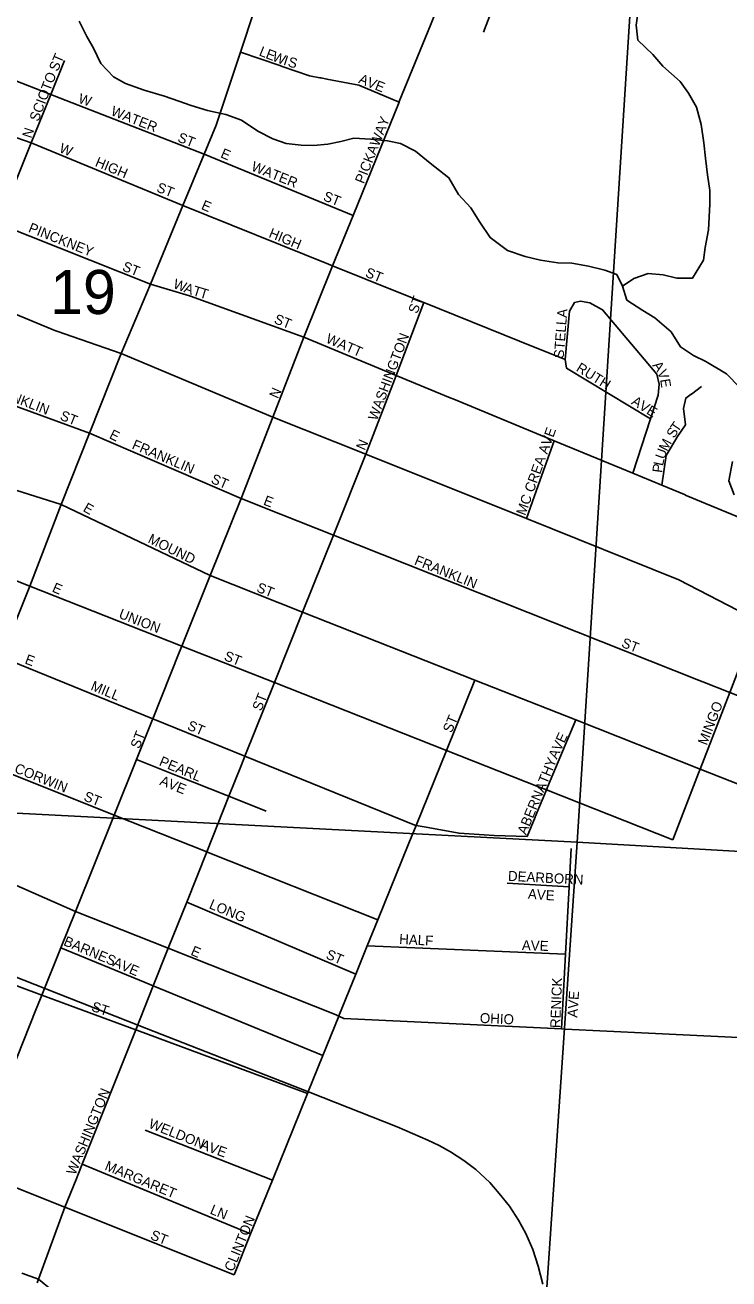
# Model space of a CAD drawing. Extents: x 1643459 to 2064572, y 425441 to 780708.
# Drawn here: x 1842601 to 1846132, y 579125 to 585413 of the extents above; entities that cross this region are included whole.
import ezdxf

# ---------------------------------------------------------------- set-up
doc = ezdxf.new("R2010")
doc.units = 0
for name, color, linetype in [('GM_X_Adjacent_County', 7, 'Continuous'), ('GM_X_Airport_Class_2', 7, 'Continuous'), ('GM_X_Airport_Class_3', 7, 'Continuous'), ('GM_X_State_Route', 7, 'Continuous'), ('GM_X_Township_Road', 7, 'Continuous'), ('GM_X_US_Route', 7, 'Continuous'), ('RD_X_Text', 7, 'Continuous'), ('RD_X_Wall', 7, 'Continuous')]:
    doc.layers.add(name, color=color, linetype=linetype)

msp = doc.modelspace()

# ---------------------------------------------------------------- linework, layer by layer
at = {"layer": 'GM_X_Airport_Class_2'}
for points in [[(1844478.4, 585029.8), (1844634.1, 585413.7), (1844782.5, 585779.6), (1844878.5, 586016.1), (1844981.3, 586269.4), (1845089.5, 586536.3), (1845132.8, 586643), (1845163.9, 586719.6), (1845202.4, 586813.7), (1845214.9, 586919.9), (1845194.2, 587437.7)], [(1844900.9, 585377.2), (1845019.9, 585689.7)], [(1842631, 584822.6), (1842729.9, 585065.8), (1842799, 585235.7)], [(1843681.2, 585278.1), (1843879.2, 585210.2)], [(1843879.2, 585210.2), (1843891, 585206.2), (1844027.3, 585159.5), (1844079.2, 585149.6)], [(1842545.7, 585137.4), (1842729.9, 585065.8)], [(1844079.2, 585149.6), (1844086, 585148.3), (1844115.3, 585142.7), (1844275.5, 585111.3), (1844477.1, 585026.7)], [(1842729.9, 585065.8), (1842746.6, 585059.3), (1843500, 584766.1)], [(1843844.2, 583446.3), (1843999, 583848), (1844144, 584205.4), (1844246.9, 584459.1), (1844477.1, 585026.7), (1844478.4, 585029.8)], [(1842404, 584909.7), (1842404.7, 584909.3), (1842438.9, 584889.9), (1842443.1, 584888.5), (1842631, 584822.6), (1843393, 584507.8)], [(1842334.2, 584053.5), (1842468.4, 584416.4), (1842631, 584822.6)], [(1843500, 584766.1), (1844246.9, 584459.1)], [(1843393, 584507.8), (1844123.1, 584213.9), (1844123.1, 584213.9)], [(1842468.4, 584416.4), (1843230.1, 584114.5)], [(1844123.1, 584213.9), (1844144, 584205.4), (1844305.6, 584140.4), (1844305.6, 584140.4)], [(1843230.1, 584114.5), (1843425.9, 584055.4), (1843430.9, 584053.9), (1843999, 583848)], [(1844305.6, 584140.4), (1844533.8, 584048.5), (1844533.8, 584048.5)], [(1844533.8, 584048.5), (1844601, 584021.4), (1845081.4, 583828.1)], [(1844311, 583261.6), (1844461.8, 583656.7), (1844601, 584021.4)], [(1845649.3, 583165.8), (1845738.3, 583438.4), (1845777.3, 583557.8), (1845781.7, 583612), (1845770.1, 583662.2), (1845497.9, 583985.5), (1845434, 584020.2), (1845387.9, 584028.6), (1845357.8, 584022.8), (1845331.4, 583978.9), (1845309.5, 583736.2)], [(1843999, 583848), (1844461.8, 583656.7), (1844733.4, 583544.4)], [(1845081.4, 583828.1), (1845081.4, 583828.1), (1845309.5, 583736.2)], [(1841174.5, 578817.5), (1841179.6, 578835.6), (1841328.3, 579252.1), (1841368.4, 579377.4), (1841432.7, 579578.5), (1841587.1, 579969.8), (1841727.7, 580326.4), (1841807.1, 580527.6), (1841898.6, 580759.7), (1841926.3, 580830.1), (1842100.9, 581299.2), (1842297.2, 581776.6), (1842483.5, 582242.9), (1842624.4, 582600), (1842782.2, 583008.4), (1842924.7, 583366.4), (1843082.5, 583766.7)], [(1845309.5, 583736.2), (1845317.2, 583692), (1845738.3, 583438.4)], [(1842159.8, 583645.7), (1842924.7, 583366.4)], [(1845943.3, 583563), (1845994.1, 583600.2)], [(1844733.4, 583544.4), (1844752, 583536.8), (1845255, 583328.8), (1845649.3, 583165.8), (1845794.5, 583105.8), (1845908.5, 583058.7)], [(1845794.5, 583105.8), (1845817.1, 583254.4), (1845873.9, 583350.3), (1845914.5, 583408.2), (1845903.1, 583490.5), (1845915.5, 583542.6), (1845941.7, 583561.8), (1845943.3, 583563)], [(1843374.7, 582267.4), (1843374.7, 582267.4), (1843387.4, 582299.1), (1843529.1, 582652.3), (1843684.3, 583039.5), (1843844.2, 583446.3)], [(1842924.7, 583366.4), (1843684.3, 583039.5)], [(1841807.9, 583331.5), (1841808.4, 583331.3), (1842003.2, 583254.4), (1842782.2, 583008.4)], [(1845185.6, 583133.6), (1845255, 583328.8)], [(1843703.9, 581747.8), (1843851.6, 582116), (1843993.2, 582469.1), (1844148.1, 582855.3), (1844311, 583261.6)], [(1845116.2, 582938.3), (1845185.6, 583133.6)], [(1843684.3, 583039.5), (1843882, 582960.9), (1844148.1, 582855.3), (1845979.6, 582128), (1846001.5, 582119.3)], [(1845908.5, 583058.7), (1845917.9, 583054.8), (1846447.4, 582835.9), (1846782, 582676.8)], [(1842782.2, 583008.4), (1843529.1, 582652.3), (1843993.2, 582469.1), (1844857.8, 582127.9), (1845363, 581928.6), (1845987.6, 581682.1), (1846443, 581502.4)], [(1841860.4, 582903.6), (1841862.5, 582902.8), (1842624.4, 582600)], [(1842624.4, 582600), (1843387.4, 582299.1), (1843851.6, 582116), (1844715, 581775.4), (1845176.5, 581593.4), (1845176.5, 581593.4)], [(1845979.8, 581662.1), (1845987.6, 581682.1), (1846135.7, 582066), (1846275.1, 582426.9)], [(1842483.5, 582242.9), (1843241.4, 581934.8), (1843703.6, 581746.9), (1844556.3, 581400.2), (1844562.5, 581399.1), (1844602.8, 581391.9), (1844603.1, 581391.8)], [(1843239.7, 581930.6), (1843241.4, 581934.8), (1843374.7, 582267.4)], [(1844526.5, 581310.2), (1844526.5, 581310.3), (1844562.5, 581399.1), (1844715, 581775.4), (1844857.8, 582127.9)], [(1846001.5, 582119.3), (1846135.7, 582066), (1846786.4, 581807.6), (1846866.6, 581808.9), (1846997.9, 581871.1), (1847002.9, 581873.4)], [(1842660.9, 580487.2), (1842685.6, 580548.8), (1842780.5, 580785.4), (1842853.9, 580968.4), (1843047.7, 581451.9), (1843159.6, 581730.8), (1843239.7, 581930.6), (1843239.7, 581930.6)], [(1845220.8, 581587.3), (1845222.5, 581591.4), (1845363, 581928.6)], [(1842865.9, 579646.3), (1842887.9, 579701.4), (1843156.2, 580374.4), (1843244.1, 580594.8), (1843319.5, 580783.8), (1843411.9, 581015.6), (1843512.2, 581267.2), (1843623.2, 581545.6), (1843686.3, 581703.9), (1843703.6, 581746.9), (1843703.9, 581747.8)], [(1843159.6, 581730.8), (1843360, 581650.7), (1843360, 581650.7)], [(1842476.5, 581679.4), (1842479.4, 581677.8), (1843044.6, 581453.1)], [(1843360, 581650.7), (1843610.6, 581550.6), (1843610.6, 581550.6)], [(1845850.7, 581327.5), (1845979.8, 581662.1), (1845979.8, 581662.1)], [(1845159.8, 581441), (1845160.5, 581442.6), (1845216.7, 581577.6), (1845220.8, 581587.3)], [(1845176.5, 581593.4), (1845216.7, 581577.6), (1845850.7, 581327.5)], [(1843610.6, 581550.6), (1843623.2, 581545.6), (1843811.1, 581470.5)], [(1843044.6, 581453.1), (1843047.7, 581451.9), (1843512.2, 581267.2), (1843518.2, 581264.8)], [(1844603.1, 581391.8), (1844778.5, 581360.3), (1844954.8, 581348.8), (1845119.1, 581343.5)], [(1845119.1, 581343.5), (1845159.8, 581441)], [(1842100.9, 581299.2), (1842853.9, 580968.4)], [(1843518.2, 581264.8), (1843519.6, 581264.3), (1844370.7, 580925.9)], [(1844175.6, 580444.5), (1844260.3, 580653.5), (1844317.8, 580795.4), (1844370.7, 580925.9), (1844526.5, 581310.2)], [(1845292.2, 580378.8), (1845312.5, 580753.7), (1845330.8, 581091.3), (1845341.2, 581283.5)], [(1845019.2, 581109.5), (1845330.8, 581091.3)], [(1843411.9, 581015.6), (1844260.3, 580653.5)], [(1842853.9, 580968.4), (1843319.5, 580783.8), (1844152.5, 580453.4), (1844165.2, 580447.5)], [(1841926.3, 580830.1), (1842685.6, 580548.8), (1843156.2, 580374.4), (1843162.2, 580372.2), (1843162.2, 580372.2)], [(1842780.5, 580785.4), (1843202.9, 580611.7), (1843202.9, 580611.7)], [(1844317.8, 580795.4), (1845312.5, 580753.7)], [(1843202.9, 580611.7), (1843244.1, 580594.8), (1844094.8, 580245.1)], [(1842000.9, 578799.1), (1842008.1, 578859), (1842054.8, 578965.4), (1842187.1, 579305.5), (1842333.8, 579671.4), (1842559.5, 580234.3), (1842659, 580482.4), (1842660.9, 580487.2)], [(1844165.2, 580447.5), (1844166.9, 580446.7), (1844175, 580442.9), (1844200.5, 580431.1), (1845292.2, 580378.8), (1845310.1, 580377.9)], [(1844019.7, 580059.7), (1844019.7, 580059.7), (1844094.8, 580245.1), (1844175, 580442.9), (1844175.6, 580444.5)], [(1843162.2, 580372.2), (1844017.9, 580055.2)], [(1845310.1, 580377.9), (1845311.1, 580377.8), (1845727.7, 580357.9)], [(1845727.7, 580357.9), (1845728.2, 580357.9), (1846353.9, 580327.9), (1846354.1, 580327.9)], [(1843649.3, 579145.8), (1843732.5, 579350.9), (1843841.9, 579620.9), (1844017.9, 580055.2), (1844019.7, 580059.7)], [(1841587.1, 579969.8), (1842333.8, 579671.4), (1842801.4, 579484.6), (1843649.3, 579145.8)], [(1843203.8, 579871.9), (1843841.9, 579620.9)], [(1842887.9, 579701.4), (1843732.5, 579350.9)], [(1842661.3, 579105), (1842668.6, 579124), (1842801.4, 579484.6), (1842857.3, 579624.8), (1842865.9, 579646.3)], [(1842585.5, 579153.9), (1842668.6, 579124), (1842798.4, 579018)]]:
    msp.add_lwpolyline(points, dxfattribs=at)
at = {"layer": 'GM_X_State_Route'}
msp.add_lwpolyline([(1845706.6, 586588.4), (1845371.3, 581315.8), (1839938.5, 581595.9)], dxfattribs=at)
for points in [[(1845706.6, 586588.4), (1851085.6, 586326.6), (1850782.1, 581005.8), (1845371.3, 581315.8)], [(1845371.3, 581315.8), (1845005.6, 575965.4), (1839602.8, 576247.3), (1839938.5, 581595.9)], [(1850782.1, 581005.8), (1850462.9, 575781.2), (1845005.6, 575965.4), (1845371.3, 581315.8)]]:
    msp.add_lwpolyline(points, close=True, dxfattribs=at)
at = {"layer": 'GM_X_Township_Road'}
msp.add_lwpolyline([(1845197.6, 579098.5), (1845175.6, 579190.1), (1845148, 579272.8), (1845112.7, 579353.4), (1845076.2, 579420.7), (1845031, 579490.2), (1844979.1, 579554.2), (1844931.7, 579609.4), (1844862.2, 579674.5), (1844801.5, 579718.7), (1844735.3, 579762.8), (1844679, 579793.7), (1844621.6, 579821.3), (1844468.2, 579887.5), (1844031.2, 580059.6), (1843172.6, 580396.2), (1842475.3, 580671), (1841915.1, 580888.7)], dxfattribs=at)
at = {"layer": 'GM_X_US_Route'}
for points in [[(1845598.7, 584104.6), (1845655, 584142.4), (1845727.2, 584168), (1845801.2, 584161.5), (1845871.1, 584145), (1845949.1, 584144.5), (1846003.7, 584234.4), (1846012.1, 584298.6), (1846028.7, 584386.8), (1846035.5, 584515.2), (1846035.9, 584583.4), (1846024.3, 584661.8), (1846014.8, 584746.1), (1846005.3, 584822.4), (1845991.8, 584914.8), (1845968.4, 585001.3), (1845928.8, 585071.8), (1845887.1, 585130.3), (1845799.5, 585207.1), (1845749.8, 585265.6), (1845674.2, 585338.3), (1845666.7, 585412.7), (1845677.1, 585484.8)], [(1842873.1, 585432.7), (1842910.7, 585356.2), (1842944.3, 585297.8), (1842981.9, 585221.3), (1843045.5, 585154.6), (1843105.4, 585120.1), (1843199.2, 585087.4), (1843301.1, 585056.6), (1843373, 585032.1), (1843434.9, 585009.6), (1843516.8, 584985), (1843608.7, 584964.3), (1843686.6, 584935.8), (1843768.3, 584881), (1843844.1, 584842.4), (1843910, 584819.9), (1843986, 584811.4), (1844048, 584809), (1844120.1, 584816.6), (1844184.2, 584830.2), (1844250.4, 584845.8), (1844334.4, 584841.3), (1844418.4, 584832.7), (1844484.4, 584820.2), (1844560.2, 584781.6), (1844633.8, 584720.9), (1844727.5, 584648.1), (1844775, 584563.5), (1844836.6, 584496.9), (1844882.2, 584424.3), (1844933.8, 584347.7), (1845021.4, 584282.9), (1845109.3, 584252.3), (1845187.2, 584233.7), (1845273.2, 584221.1), (1845343.2, 584218.7), (1845427.2, 584204), (1845509.1, 584183.5), (1845569, 584163), (1845598.7, 584104.6), (1845620.3, 584034.2), (1845700, 583981.5), (1845759.8, 583945), (1845841.4, 583874.3), (1845889, 583799.7), (1845954.8, 583757.1), (1846016.7, 583726.6), (1846120.3, 583663.7), (1846186, 583595.1)], [(1846149.7, 583224), (1846131.1, 583127.8), (1846158.7, 583057.4)]]:
    msp.add_lwpolyline(points, dxfattribs=at)
at = {"layer": 'RD_X_Text'}
msp.add_lwpolyline([(1843082.5, 583766.7), (1843230.1, 584114.5), (1843393, 584507.8), (1843500, 584766.1), (1843560.2, 584911.5), (1843681.2, 585278.1), (1843823.6, 585709.2)], dxfattribs=at)
at = {"layer": 'RD_X_Wall'}
for points in [[(1841991.1, 584194.7), (1842047.7, 584174.4), (1842049.6, 584173.7), (1842134.5, 584139.7), (1842334.2, 584053.5), (1842751.1, 583881.5)], [(1842751.1, 583881.5), (1842760.2, 583877.7), (1843082.5, 583766.7), (1843844.2, 583446.3), (1844311, 583261.6), (1845116.2, 582938.3), (1845881, 582631.2), (1846275.1, 582426.9)]]:
    msp.add_lwpolyline(points, dxfattribs=at)

# ---------------------------------------------------------------- texts
at = {"layer": 'GM_X_Adjacent_County'}
msp.add_text('19', height=221, rotation=0.00001, dxfattribs=at).set_placement((1842727.2, 583964.4))
at = {"layer": 'GM_X_Airport_Class_3'}
for s, rotation, p in [('L', 338.60947, (1843771.3, 585262)), ('E', 338.62494, (1843804.1, 585249.1)), ('ST', 66.79951, (1842764.8, 585177.7)), ('W', 339.08314, (1843837.3, 585236.2)), ('I', 342.2381, (1843893.5, 585214.7)), ('S', 343.91934, (1843916, 585207.6)), ('SCIOTO', 69.0499, (1842667.8, 584926.4)), ('A', 337.28934, (1844270.1, 585124.9)), ('V', 338.14618, (1844311.4, 585107.6)), ('E', 338.17144, (1844352.3, 585091.2)), ('W', 341.57598, (1842864.4, 585024.5)), ('WATER', 338.74989, (1843027.6, 584962.8)), ('PICKAWAY', 68.19859, (1844300.3, 584614.3)), ('N', 71.57233, (1842632.5, 584842.6)), ('ST', 338.19608, (1843362.1, 584830.8)), ('W', 337.38661, (1842768.3, 584777.9)), ('E', 336.78634, (1843577.9, 584751.5)), ('HIGH', 337.47977, (1842948.6, 584707.5)), ('WATER', 338.19928, (1843731.7, 584685.6)), ('ST', 338.19608, (1843256.5, 584580)), ('E', 336.81272, (1843481.1, 584491.9)), ('ST', 338.20864, (1844092.5, 584536)), ('PINCKNEY', 338.20033, (1842614.1, 584377.6)), ('HIGH', 337.48165, (1843819.8, 584351.1)), ('ST', 338.19608, (1843084.9, 584184)), ('ST', 338.19608, (1844303.7, 584153.2)), ('W', 339.21962, (1843340, 584096)), ('A', 340.05473, (1843394.2, 584075.4)), ('T', 342.96861, (1843438.2, 584059.6)), ('T', 343.58683, (1843472.4, 584049.1)), ('ST', 70.34222, (1844568.6, 583962.8)), ('STELLA', 85.59936, (1845302.8, 583740.4)), ('ST', 338.19608, (1843846.1, 583920)), ('WATT', 336.61774, (1844106, 583823.1)), ('WASHINGTON', 69.31452, (1844366.2, 583426.1)), ('RUTH', 327.99524, (1845361.2, 583681.6)), ('A', 305.81207, (1845746.2, 583706.2)), ('V', 292.23156, (1845770.4, 583673.2)), ('FRANKLIN', 338.85984, (1842402.8, 583576.8)), ('N', 66.02624, (1843869.2, 583536.6)), ('E', 279.16584, (1845786.2, 583635.4)), ('AVE', 327.9938, (1845638.4, 583514.4)), ('ST', 338.20864, (1842772.5, 583436)), ('T', 55.66592, (1845875.2, 583367.8)), ('E', 333.44588, (1843019.6, 583343.2)), ('MC CREA AVE', 70.22495, (1845109.8, 582950.8)), ('M', 62.9035, (1845821.6, 583272.7)), ('S', 59.44857, (1845857.7, 583338.2)), ('FRANKLIN', 336.98922, (1843133.5, 583290.7)), ('N', 66.03526, (1844304.8, 583277)), ('U', 70.63372, (1845807.8, 583232.9)), ('L', 78.36395, (1845801.1, 583200.1)), ('ST', 336.79953, (1843529.5, 583119.1)), ('P', 82.22907, (1845796.5, 583166.1)), ('E', 339.45294, (1843793.1, 583009.2)), ('E', 330.26857, (1842888.1, 582977.8)), ('MOUND', 333.85293, (1843213.2, 582819.7)), ('FRANKLIN', 337.93073, (1844550.2, 582710)), ('E', 336.81272, (1842733.1, 582573.5)), ('ST', 338.19608, (1843758.1, 582573.6)), ('UNION', 338.58754, (1843067.3, 582441.6)), ('ST', 338.19608, (1845588.5, 582296.4)), ('ST', 338.19608, (1843595.3, 582230.4)), ('E', 339.45294, (1842596.3, 582212.8)), ('MILL', 337.48165, (1842926.6, 582080.7)), ('ST', 68.19607, (1843785.5, 581969.9)), ('ST', 66.81271, (1844740.4, 581860.1)), ('MINGO', 68.87233, (1846020.7, 581798.2)), ('ST', 336.79953, (1843410.7, 581882.7)), ('ST', 68.2011, (1843173.9, 581780.7)), ('AVE', 65.22059, (1845268.5, 581728.4)), ('CORWIN', 338.00971, (1842543.8, 581667.2)), ('PEARL', 337.47711, (1843269.8, 581702.3)), ('ABERNATHY', 67.58215, (1845114.2, 581349.4)), ('AVE', 337.83803, (1843272.5, 581605.1)), ('ST', 338.19608, (1842891.3, 581526.4)), ('DEARBORN', 356.986, (1845022.3, 581122.2)), ('AVE', 356.04938, (1845122.2, 581032)), ('LONG', 337.38057, (1843520.6, 580985.1)), ('BARNES', 337.21893, (1842790.3, 580800.3)), ('HALF', 356.82185, (1844476.8, 580805.4)), ('E', 336.78634, (1843428.3, 580751.9)), ('ST', 336.79953, (1844105.9, 580734.3)), ('AVE', 358.02611, (1845092.5, 580774.6)), ('AVE', 337.06571, (1843036.7, 580694.7)), ('RENICK', 87.79433, (1845285.2, 580382.8)), ('ST', 341.5738, (1842930.4, 580470.6)), ('AVE', 86.04937, (1845371.1, 580434.4)), ('OHIO', 357.45649, (1844881.5, 580409.4)), ('WASHINGTON', 67.52167, (1842852.9, 579642.7)), ('WELDON', 338.19928, (1843216.9, 579885.2)), ('AVE', 339.67317, (1843476.3, 579779.7)), ('MARGARET', 337.38057, (1842997, 579673.9)), ('LN', 337.62245, (1843525, 579453.9)), ('CLINTON', 67.67229, (1843644.7, 579158.4)), ('ST', 338.19608, (1843225.7, 579326.4))]:
    msp.add_text(s, height=50, rotation=rotation, dxfattribs=at).set_placement(p)

doc.saveas('drawing.dxf')
